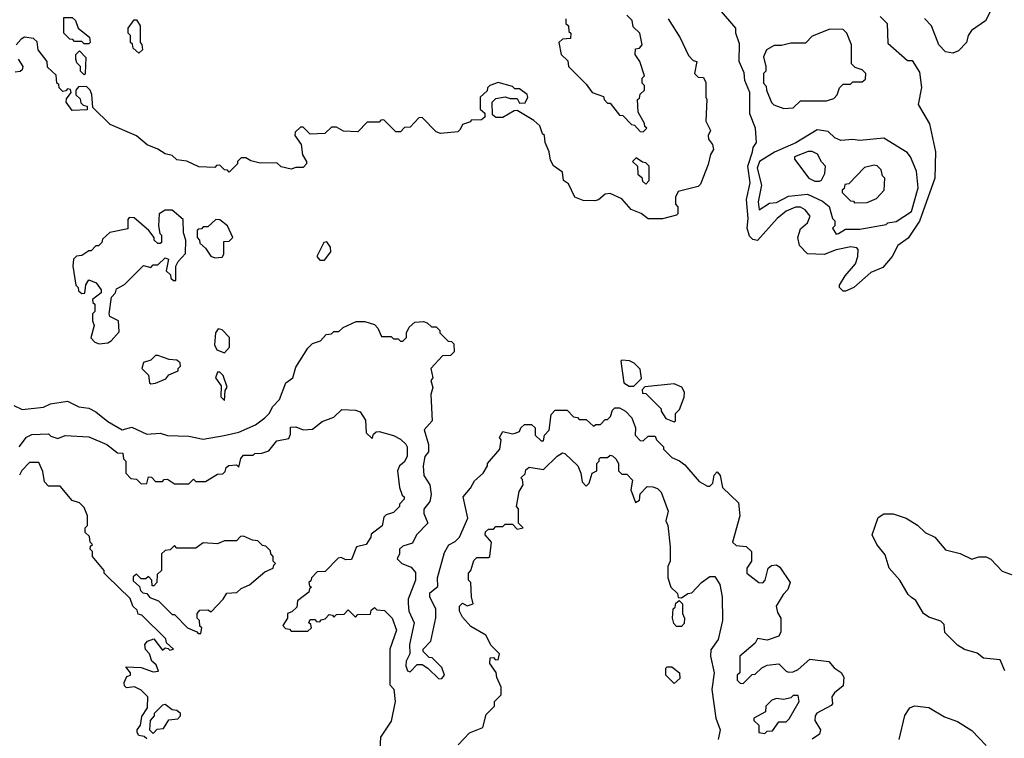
# Model space of a CAD drawing. Extents: x 2769579 to 2883812, y 684207 to 828660.
# Tile 265 of 505: x 2783624 to 2787762, y 799060 to 802081. Entities that reach past the tile are written whole.
import ezdxf

# ---------------------------------------------------------------- set-up
doc = ezdxf.new("R2010")
doc.units = 0

msp = doc.modelspace()

# ---------------------------------------------------------------- linework, layer by layer
at = {"layer": '0CON02XD'}
for points in [[(2786245, 801610), (2786260, 801625), (2786251.7, 801631.7), (2786250, 801645), (2786223, 801693), (2786220, 801745), (2786228.3, 801751.7), (2786231.7, 801768.3), (2786250, 801785), (2786250, 801805), (2786240, 801815), (2786240, 801835), (2786250, 801845), (2786230, 801905), (2786210, 801935), (2786211.7, 801958.3), (2786228.3, 801961.7), (2786240, 801975), (2786230, 802025), (2786201.7, 802051.7), (2786198.3, 802078.3), (2786175, 802100)], [(2787240, 802095), (2787270, 802065), (2787273, 801983), (2787355, 801910), (2787375, 801910), (2787405, 801860), (2787413.6, 801796.4), (2787400, 801725), (2787447, 801643), (2787472.5, 801525), (2787470, 801415), (2787405.9, 801234.1), (2787357.7, 801162.3), (2787315, 801132.5), (2787290, 801085), (2787251.2, 801038.8), (2787201.2, 801018.8), (2787130, 800955), (2787095, 800940), (2787085, 800940), (2787070, 800955), (2787070, 800965), (2787092.5, 801005), (2787136.7, 801055), (2787146.7, 801085), (2787147.5, 801115), (2787141.7, 801121.7), (2787116.4, 801126.4), (2787055, 801113.8), (2787005, 801093.8), (2786935, 801097.5), (2786901.7, 801131.7), (2786893.8, 801165), (2786905, 801202.5), (2786935, 801227.5), (2786946.7, 801255), (2786925, 801282.5), (2786905, 801292.5), (2786885, 801293.3), (2786845, 801276.7), (2786806.7, 801245), (2786725, 801152.5), (2786705, 801156.7), (2786691.2, 801171.2), (2786682, 801205), (2786685.8, 801245), (2786678, 801325), (2786693.8, 801395), (2786684, 801465), (2786704, 801525), (2786706.7, 801543.3), (2786720, 801565), (2786716.2, 801625), (2786692, 801685), (2786692.5, 801775), (2786671.2, 801825), (2786668.3, 801858.3), (2786647.5, 801905), (2786649.5, 801979.5), (2786633.3, 802025), (2786633.3, 802045), (2786565.7, 802125.7)], [(2787705, 802120), (2787683, 802077), (2787623.6, 802036.4), (2787610, 802015), (2787602.5, 801985), (2787569.3, 801950.7), (2787545, 801940), (2787515, 801946.7), (2787486.7, 801975), (2787456.2, 802055), (2787426.4, 802086.4)], [(2783915, 801980), (2783895, 801980), (2783885, 801990), (2783855, 801990), (2783848.3, 801998.3), (2783835, 802000), (2783810, 802025), (2783810, 802090), (2783845, 802090), (2783858.3, 802078.3), (2783870, 802045), (2783918.3, 802008.3), (2783920, 801985), (2783915, 801980)], [(2784125, 801940), (2784101.7, 801961.7), (2784098.3, 801978.3), (2784090, 801985), (2784090, 802015), (2784080, 802025), (2784080, 802045), (2784105, 802080), (2784115, 802080), (2784130, 802055), (2784130, 801985), (2784137, 801977), (2784140, 801955), (2784125, 801940)], [(2785920, 802085), (2785920, 802065), (2785930, 802055), (2785931.7, 802031.7), (2785940, 802025), (2785938.3, 802001.7), (2785905, 802000), (2785890, 801985), (2785900, 801935), (2785928.3, 801908.3), (2785930, 801885), (2786005, 801810), (2786030, 801775), (2786078.3, 801758.3), (2786080, 801745), (2786095, 801730), (2786105, 801730), (2786145, 801680), (2786158.3, 801678.3), (2786195, 801640), (2786208.3, 801638.3), (2786231.7, 801611.7), (2786245, 801610)], [(2786350, 802085), (2786400, 802005)], [(2786835, 801707.5), (2786875, 801710), (2786905, 801740), (2787015, 801740), (2787045, 801750), (2787060, 801765), (2787070, 801795), (2787085, 801810), (2787115, 801810), (2787125, 801820), (2787165, 801820), (2787178.3, 801831.7), (2787180, 801855), (2787165, 801870), (2787135, 801880), (2787120, 801895), (2787120, 801975), (2787100, 802025), (2787085, 802040), (2787028.3, 802041.7), (2786955, 802012.5), (2786927, 801983), (2786865, 801982.5), (2786825, 801972.5), (2786795, 801972.5), (2786762.5, 801955), (2786750, 801925), (2786760, 801885), (2786760, 801865), (2786750, 801855), (2786750, 801815), (2786761.7, 801801.7), (2786762.5, 801785), (2786783, 801733), (2786793, 801723), (2786835, 801707.5)], [(2786400, 802005), (2786435, 801930), (2786455, 801910), (2786470, 801905), (2786460, 801855), (2786475, 801840), (2786498.3, 801838.3), (2786507, 801817), (2786507.5, 801755), (2786512.5, 801745), (2786507.5, 801655), (2786526.7, 801615), (2786517.5, 801595), (2786518.3, 801578.3), (2786535.9, 801555.9), (2786540, 801535), (2786526.7, 801515), (2786517, 801473), (2786485, 801390), (2786475, 801380), (2786391.7, 801358.3), (2786380, 801335), (2786380, 801305), (2786390, 801295), (2786390, 801265), (2786385, 801260), (2786325, 801243.3), (2786265, 801243.3), (2786235.8, 801265.8), (2786193.9, 801283.9), (2786155, 801327.5), (2786105, 801350), (2786085, 801347.5), (2786056.1, 801323.9), (2786040.7, 801319.3), (2785991.7, 801321.7), (2785957.5, 801335), (2785930.7, 801390.7), (2785910, 801405), (2785905, 801440), (2785867, 801467), (2785855, 801490), (2785850, 801525), (2785832.5, 801565), (2785830, 801595), (2785821.7, 801601.7), (2785810, 801635), (2785785, 801657.5), (2785715, 801700), (2785701.7, 801698.3), (2785655, 801670), (2785625, 801670), (2785611.7, 801681.7), (2785610, 801735), (2785625, 801750), (2785665, 801757.5), (2785685, 801750), (2785715, 801750), (2785725, 801730), (2785748.3, 801731.7), (2785760, 801755), (2785757, 801767), (2785725, 801790), (2785705, 801790), (2785695, 801800), (2785635, 801817.5), (2785600, 801805), (2785590, 801795), (2785588.3, 801781.7), (2785560, 801755), (2785560, 801705), (2785578.3, 801688.3), (2785578.3, 801671.7), (2785565, 801660), (2785521.7, 801658.3), (2785518.3, 801651.7), (2785485, 801640), (2785475, 801620), (2785465, 801610), (2785393, 801603), (2785375, 801610), (2785315, 801670), (2785301.7, 801668.3), (2785265, 801630), (2785241.7, 801628.3), (2785225, 801610), (2785205, 801610), (2785155, 801660), (2785141.7, 801658.3), (2785135, 801650), (2785085, 801650), (2785045, 801610), (2784985, 801612.5), (2784955, 801630), (2784935, 801630), (2784907, 801603), (2784845, 801600), (2784815, 801630), (2784805, 801630), (2784781.7, 801608.3), (2784780, 801595), (2784807, 801557), (2784813, 801513), (2784830, 801485), (2784830, 801475), (2784815, 801460), (2784785, 801460), (2784765, 801452.5), (2784723, 801463), (2784705, 801480), (2784635, 801477.5), (2784595, 801487.5), (2784575, 801500), (2784555, 801500), (2784540, 801485), (2784540, 801475), (2784505, 801440), (2784498.3, 801448.3), (2784485, 801450), (2784465, 801470), (2784451.7, 801468.3), (2784445, 801460), (2784377, 801463), (2784327, 801487), (2784285, 801492.5), (2784265, 801510), (2784235, 801517.5), (2784205, 801537.5), (2784160, 801555), (2784115, 801592.5), (2784005, 801640), (2783931.7, 801711.7), (2783927, 801767), (2783920, 801785), (2783905, 801800), (2783871.7, 801798.3), (2783860, 801785), (2783860, 801765), (2783878.3, 801748.3), (2783881.7, 801731.7), (2783891.7, 801721.7), (2783908.3, 801718.3), (2783908.3, 801701.7), (2783845, 801700), (2783820, 801735), (2783821.7, 801748.3), (2783840, 801775), (2783838.3, 801788.3), (2783825, 801790), (2783818.3, 801781.7), (2783805, 801780), (2783790, 801795), (2783788.3, 801808.3), (2783780, 801815), (2783778.3, 801848.3), (2783741.7, 801881.7), (2783740, 801905), (2783702.5, 801955), (2783698.3, 801988.3), (2783681.7, 802001.7), (2783645, 802007.5), (2783630.5, 801999.5), (2783610, 801975)], [(2783895, 801850), (2783880, 801865), (2783880, 801885), (2783865, 801900), (2783860, 801915), (2783860, 801935), (2783875, 801950), (2783901.7, 801921.7), (2783900, 801855), (2783895, 801850)], [(2783617.5, 801915), (2783637.5, 801885), (2783635, 801870), (2783627, 801863), (2783605, 801860)], [(2787055, 801180), (2787065, 801182.5), (2787095, 801200), (2787155, 801200), (2787265, 801220), (2787273, 801227), (2787307, 801233), (2787372.5, 801275), (2787400, 801375), (2787392.5, 801445), (2787367.5, 801505), (2787353, 801523), (2787255, 801582.5), (2787155, 801573.3), (2787125, 801577.5), (2787075, 801573.3), (2787050, 801585), (2787021.7, 801611.7), (2786975, 801617.5), (2786885.9, 801564.1), (2786796, 801524), (2786732.5, 801485), (2786723.6, 801456.4), (2786741.2, 801385), (2786727.5, 801315), (2786731.7, 801281.7), (2786775, 801310), (2786805, 801312.5), (2786855, 801338.8), (2786935, 801348), (2786998.3, 801318.3), (2787026.1, 801296.1), (2787040, 801245), (2787050, 801235), (2787050, 801215), (2787040, 801205), (2787055, 801180)], [(2786985, 801402.5), (2786993, 801407), (2787007.5, 801435), (2787010, 801465), (2786993, 801483), (2786976.4, 801516.4), (2786955, 801527.5), (2786937, 801527), (2786880, 801505), (2786880, 801495), (2786940, 801415), (2786965, 801402.5), (2786985, 801402.5)], [(2786255, 801390), (2786270, 801405), (2786270, 801465), (2786255, 801480), (2786241.7, 801481.7), (2786215, 801500), (2786200, 801485), (2786220, 801465), (2786221.7, 801431.7), (2786238.3, 801418.3), (2786241.7, 801401.7), (2786255, 801390)], [(2787131.7, 801311.7), (2787185, 801312.5), (2787225, 801330), (2787257.5, 801365), (2787260, 801415), (2787250, 801425), (2787245, 801450), (2787227, 801467), (2787215, 801470), (2787175, 801460), (2787108.3, 801391.7), (2787091.7, 801388.3), (2787088.3, 801371.7), (2787080, 801365), (2787080, 801355), (2787115, 801320), (2787128.3, 801318.3), (2787131.7, 801311.7)], [(2783958.3, 800718.3), (2783995, 800722.5), (2784009.3, 800730.7), (2784041.7, 800768.3), (2784040, 800815), (2784003.6, 800833.6), (2784000, 800845), (2784010, 800915), (2784027, 800933), (2784030.7, 800949.3), (2784065, 800967.5), (2784145, 801047.5), (2784175, 801040), (2784185, 801050), (2784205, 801050), (2784235, 801080), (2784250, 801075), (2784240, 801025), (2784258.3, 801008.3), (2784260, 800995), (2784270, 800985), (2784280, 800985), (2784280, 801045), (2784290, 801065), (2784321.7, 801098.3), (2784322.5, 801155), (2784312.5, 801185), (2784311.7, 801241.7), (2784265, 801280), (2784235, 801280), (2784210, 801265), (2784207.5, 801215), (2784213, 801183), (2784220, 801175), (2784220, 801145), (2784215, 801140), (2784205, 801140), (2784190, 801155), (2784190, 801165), (2784167.5, 801195), (2784105, 801247.5), (2784085, 801250), (2784078.3, 801241.7), (2784078.3, 801201.7), (2784003, 801187), (2783971.7, 801158.3), (2783970, 801145), (2783955, 801130), (2783945, 801130), (2783925, 801110), (2783915, 801110), (2783885, 801090), (2783863, 801087), (2783850, 801075), (2783847.5, 801045), (2783860, 800965), (2783870, 800955), (2783871.7, 800941.7), (2783885, 800930), (2783898.3, 800931.7), (2783903, 800967), (2783915, 800987.5), (2783946.2, 800975), (2783966.7, 800945), (2783966.7, 800933.3), (2783930, 800905), (2783931.7, 800891.7), (2783940, 800885), (2783940, 800855), (2783930, 800845), (2783930, 800815), (2783937.5, 800795), (2783923, 800743), (2783940, 800725), (2783958.3, 800718.3)], [(2784445, 801080), (2784475, 801082.5), (2784482.5, 801095), (2784481.7, 801148.3), (2784505, 801150), (2784520, 801165), (2784497.5, 801215), (2784465, 801240), (2784448.3, 801241.7), (2784415, 801210), (2784395, 801210), (2784388.3, 801201.7), (2784375, 801200), (2784370, 801195), (2784370, 801165), (2784380, 801155), (2784381.7, 801141.7), (2784405, 801120), (2784427, 801087), (2784445, 801080)], [(2784905, 801070), (2784932.5, 801105), (2784930, 801125), (2784915, 801146.7), (2784902.5, 801145), (2784872.5, 801085), (2784885, 801070), (2784905, 801070)], [(2783599.3, 800459.3), (2783635, 800442.5), (2783725, 800452.5), (2783753.6, 800466.4), (2783825, 800477.5), (2783873, 800453), (2783915, 800447.5), (2783945, 800432.5), (2783995, 800392.5), (2784055, 800357.5), (2784095, 800367.5), (2784158.3, 800338.3), (2784215, 800342.5), (2784245, 800333.3), (2784335, 800330), (2784395, 800317.5), (2784483, 800333), (2784545, 800347.5), (2784615, 800377.5), (2784655, 800407.5), (2784672.5, 800425), (2784687.5, 800455), (2784716.1, 800483.9), (2784742.5, 800555), (2784772.5, 800575), (2784785, 800620), (2784835, 800700), (2784855, 800720), (2784888.3, 800731.7), (2784911.7, 800758.3), (2784935, 800760), (2784945, 800770), (2784965, 800770), (2784983, 800787), (2785038.3, 800811.7), (2785075, 800812.5), (2785115, 800800), (2785130, 800785), (2785145, 800750), (2785185, 800750), (2785195, 800740), (2785215, 800740), (2785225, 800730), (2785235, 800730), (2785250, 800745), (2785250, 800765), (2785261.7, 800788.3), (2785285, 800810), (2785321.7, 800811.7), (2785337, 800807), (2785355, 800790), (2785375, 800790), (2785390, 800775), (2785390, 800765), (2785425, 800730), (2785438.3, 800728.3), (2785448.3, 800718.3), (2785450, 800685), (2785435, 800670), (2785401.7, 800668.3), (2785352.5, 800615), (2785360, 800575), (2785352.5, 800565), (2785360, 800535), (2785352.5, 800505), (2785357.5, 800395), (2785323.6, 800356.4), (2785342.5, 800295), (2785342.5, 800265), (2785327.5, 800245), (2785320, 800205), (2785322.5, 800165), (2785347.5, 800125), (2785353.3, 800085), (2785347.5, 800055), (2785323, 800023), (2785322.5, 800005), (2785340, 799965), (2785292.5, 799915), (2785275, 799880), (2785235, 799867.5), (2785220, 799855), (2785220, 799835), (2785210, 799815), (2785230, 799795), (2785269.3, 799779.3), (2785287, 799757), (2785287.5, 799725), (2785257.5, 799645), (2785257, 799627)], [(2784485, 800680), (2784506.2, 800703.8), (2784506.7, 800745), (2784475, 800777.5), (2784458.3, 800781.7), (2784447.5, 800765), (2784443.6, 800713.6), (2784453.3, 800693.3), (2784485, 800680)], [(2784175, 800550), (2784195, 800552.5), (2784238.3, 800571.7), (2784251.7, 800588.3), (2784290, 800605), (2784290, 800615), (2784300, 800625), (2784298.3, 800638.3), (2784285, 800650), (2784253, 800653), (2784205, 800670), (2784195, 800670), (2784175, 800650), (2784145, 800640), (2784137.5, 800615), (2784166.1, 800586.1), (2784170, 800555), (2784175, 800550)], [(2786205, 800540), (2786237.5, 800572.5), (2786231.7, 800611.7), (2786207, 800637), (2786187, 800647), (2786155, 800650), (2786150, 800645), (2786162.5, 800555), (2786185, 800540), (2786205, 800540)], [(2784485, 800480), (2784488.3, 800521.7), (2784496.4, 800536.4), (2784480, 800585), (2784465, 800600), (2784455, 800600), (2784447.5, 800575), (2784471.7, 800541.7), (2784470, 800495), (2784485, 800480)], [(2786375, 800390), (2786380, 800395), (2786380, 800425), (2786397, 800443), (2786416.4, 800493.6), (2786417.5, 800515), (2786406.4, 800536.4), (2786375, 800550), (2786251.7, 800538.3), (2786240, 800525), (2786241.7, 800511.7), (2786255, 800510), (2786320, 800445), (2786320, 800435), (2786340, 800405), (2786375, 800390)], [(2783622.5, 800285), (2783653.6, 800326.4), (2783675, 800337.5), (2783745, 800340), (2783755, 800330), (2783785, 800320), (2783815, 800332.5), (2783915, 800327.5), (2783990, 800295), (2784035, 800260), (2784058.3, 800258.3), (2784060, 800235), (2784070, 800225), (2784070, 800175), (2784091.7, 800151.7), (2784115, 800150), (2784135, 800130), (2784158.3, 800131.7), (2784165, 800160), (2784178.3, 800158.3), (2784195, 800140), (2784225, 800140), (2784231.7, 800148.3), (2784245, 800150), (2784275, 800130), (2784335, 800130), (2784355, 800150), (2784365, 800140), (2784405, 800140), (2784455, 800170), (2784478.3, 800171.7), (2784488.3, 800181.7), (2784491.7, 800198.3), (2784503, 800207), (2784535, 800210), (2784545, 800200), (2784553, 800237), (2784565, 800250), (2784605, 800250), (2784613, 800257), (2784641.7, 800258.3), (2784671.7, 800268.3), (2784705, 800310), (2784755, 800320), (2784761.7, 800338.3), (2784761.7, 800368.3), (2784785, 800370), (2784815, 800357.5), (2784855, 800360), (2784895, 800392.5), (2784945, 800410), (2784978.3, 800441.7), (2785035, 800440), (2785055, 800432.5), (2785077, 800397), (2785080, 800345), (2785105, 800320), (2785111.7, 800338.3), (2785121.7, 800348.3), (2785135, 800350), (2785195, 800332.5), (2785225, 800317.5), (2785246.4, 800296.4), (2785252.5, 800285), (2785252.5, 800245), (2785239.3, 800220.7), (2785220, 800205), (2785212.5, 800185), (2785220, 800115), (2785231.7, 800081.7), (2785240, 800075), (2785240, 800065), (2785220, 800045), (2785220, 800035), (2785195, 800010), (2785165, 800000), (2785155, 799990), (2785147, 799953), (2785101.7, 799918.3), (2785100, 799905), (2785080, 799875), (2785040, 799865), (2785018.3, 799811.7), (2784995, 799810), (2784975, 799820), (2784963, 799817), (2784908.3, 799761.7), (2784875, 799760), (2784850, 799735), (2784848.3, 799721.7), (2784840, 799715), (2784841.7, 799701.7), (2784850, 799695), (2784841.7, 799688.3), (2784840, 799675), (2784791.7, 799638.3), (2784788.3, 799611.7), (2784768.3, 799591.7), (2784750, 799585), (2784750, 799565), (2784730, 799535), (2784741.7, 799521.7), (2784758.3, 799518.3), (2784765, 799510), (2784835, 799510), (2784850, 799525), (2784848.3, 799538.3), (2784840, 799545), (2784845, 799560), (2784865, 799560), (2784871.7, 799551.7), (2784885, 799550), (2784891.7, 799558.3), (2784908.3, 799561.7), (2784925, 799580), (2784938.3, 799578.3), (2784945, 799570), (2784955, 799580), (2784988.3, 799581.7), (2785005, 799600), (2785035, 799570), (2785045, 799580), (2785098.3, 799581.7), (2785101.7, 799598.3), (2785115, 799610), (2785125, 799600), (2785157, 799597), (2785190, 799565), (2785207.5, 799515), (2785180, 799435), (2785180, 799355), (2785180, 799285), (2785197, 799267), (2785202.5, 799215), (2785185, 799132.5), (2785140, 799065), (2785137, 798983)], [(2785257, 799627), (2785260, 799595), (2785282.5, 799545), (2785262, 799455), (2785263.3, 799415), (2785248.8, 799385), (2785246.7, 799365), (2785253.9, 799343.9), (2785265, 799340), (2785295, 799370), (2785315, 799370), (2785340, 799355), (2785385, 799310), (2785398.3, 799311.7), (2785410, 799325), (2785398.3, 799358.3), (2785358.3, 799398.3), (2785345, 799400), (2785320, 799425), (2785320, 799435), (2785351.7, 799468.3), (2785373, 799567), (2785373, 799603), (2785347.5, 799655), (2785348.3, 799671.7), (2785381.7, 799698.3), (2785380, 799735), (2785409.3, 799840.7), (2785427, 799873), (2785455, 799887.5), (2785472.5, 799905), (2785507.5, 799985), (2785487.5, 800075), (2785518.3, 800111.7), (2785535, 800142.5), (2785572.5, 800175), (2785590, 800205), (2785590, 800215), (2785642.5, 800275), (2785647.5, 800315), (2785640, 800325), (2785655, 800350), (2785695, 800340), (2785707, 800343), (2785725, 800350), (2785730, 800365), (2785745, 800380), (2785775, 800380), (2785790, 800365), (2785790, 800335), (2785815, 800310), (2785825, 800310), (2785830, 800335), (2785850, 800355), (2785858.3, 800421.7), (2785875, 800440), (2785925, 800440), (2785951.7, 800411.7), (2785968.3, 800408.3), (2785975, 800400), (2786005, 800400), (2786035, 800372.5), (2786045, 800380), (2786065, 800380), (2786085, 800400), (2786095, 800400), (2786107, 800413), (2786115, 800440), (2786125, 800450), (2786145, 800450), (2786170, 800435), (2786197, 800407), (2786212.5, 800365), (2786210, 800335), (2786231.7, 800311.7), (2786245, 800310), (2786265, 800330), (2786295, 800330), (2786300, 800315), (2786330, 800285), (2786330, 800275), (2786365, 800240), (2786396.7, 800226.7), (2786419.3, 800209.3), (2786480, 800140), (2786515, 800120), (2786525, 800120), (2786537, 800133), (2786543, 800167), (2786555, 800180), (2786567.5, 800165), (2786577.5, 800115), (2786645, 800050), (2786650, 799995), (2786620, 799885), (2786635, 799870), (2786677, 799867), (2786700, 799845), (2786700, 799805), (2786680, 799775), (2786680, 799755), (2786730, 799715), (2786747, 799713), (2786757.5, 799725), (2786770, 799775), (2786783, 799787), (2786805, 799790), (2786819.3, 799779.3), (2786862.5, 799715), (2786852.5, 799685), (2786832.5, 799665), (2786802.5, 799615), (2786808.3, 799588.3), (2786822.5, 799565), (2786823, 799507), (2786815, 799490), (2786765, 799472.5), (2786725, 799480), (2786715, 799460), (2786650, 799405), (2786650, 799335), (2786640, 799325), (2786640, 799305), (2786651.7, 799291.7), (2786665, 799290), (2786701.7, 799328.3), (2786715, 799330), (2786743.6, 799356.4), (2786765, 799367.5), (2786815, 799372.5), (2786845, 799342.5), (2786855, 799337.5), (2786875, 799340), (2786895, 799350), (2786945, 799392.5), (2787025, 799382.5), (2787047, 799357), (2787076.4, 799336.4), (2787087, 799317), (2787085, 799280), (2787048.3, 799251.7), (2787036.7, 799235), (2787040, 799205), (2787035, 799197.5), (2786974.2, 799165.8), (2786966.7, 799155), (2786966.2, 799135), (2786988.8, 799095), (2786985, 799077.5), (2786955, 799056.7)], [(2785467, 799033), (2785515, 799082.5), (2785570, 799105), (2785585, 799160), (2785620, 799195), (2785620, 799215), (2785647, 799243), (2785647.5, 799275), (2785630, 799315), (2785627, 799337), (2785600, 799375), (2785601.7, 799398.3), (2785615, 799400), (2785621.7, 799391.7), (2785635, 799390), (2785640, 799415), (2785605, 799450), (2785583, 799493), (2785520, 799530), (2785485, 799570), (2785472.5, 799595), (2785472.5, 799615), (2785485, 799627.5), (2785505, 799617.5), (2785530, 799625), (2785522.5, 799655), (2785520, 799715), (2785510, 799725), (2785510, 799755), (2785520, 799765), (2785533, 799807), (2785545, 799820), (2785595, 799820), (2785600, 799825), (2785607.5, 799885), (2785580, 799915), (2785581.7, 799928.3), (2785595, 799940), (2785615, 799940), (2785625, 799950), (2785655, 799950), (2785665, 799960), (2785695, 799960), (2785715, 799940), (2785740, 799945), (2785720, 799965), (2785720, 800025), (2785712.5, 800035), (2785723, 800097), (2785740, 800125), (2785737.5, 800147.5), (2785730, 800155), (2785748.3, 800171.7), (2785751.7, 800188.3), (2785765, 800200), (2785825, 800190), (2785883.6, 800246.4), (2785905, 800260), (2785915, 800257.5), (2785970, 800205), (2785982.5, 800175), (2785988.3, 800138.3), (2786005, 800120), (2786017, 800133), (2786030, 800175), (2786050, 800185), (2786050, 800215), (2786060, 800225), (2786060, 800235), (2786065, 800240), (2786095, 800240), (2786105, 800250), (2786115, 800247.5), (2786130, 800235), (2786140, 800215), (2786140, 800185), (2786155, 800170), (2786175, 800170), (2786200, 800145), (2786192.5, 800105), (2786211.7, 800051.7), (2786228.3, 800061.7), (2786231.7, 800088.3), (2786261.7, 800118.3), (2786285, 800117.5), (2786305, 800110), (2786320, 800095), (2786350, 800015), (2786340, 799975), (2786347.5, 799955), (2786357.5, 799865), (2786357.5, 799805), (2786348.3, 799781.7), (2786347.5, 799735), (2786360, 799695), (2786388.3, 799668.3), (2786391.7, 799651.7), (2786405, 799650), (2786431.7, 799668.3), (2786448.3, 799671.7), (2786490, 799715), (2786525, 799740), (2786545, 799740), (2786566.4, 799706.4), (2786576.7, 799655), (2786577.5, 799555), (2786560, 799475), (2786528.3, 799431.7), (2786527.5, 799405), (2786542.5, 799335), (2786532.5, 799265), (2786550, 799145), (2786567.5, 799095), (2786560, 799055)], [(2784158.3, 799058.3), (2784147.5, 799067.5), (2784125, 799072.5), (2784117.5, 799085), (2784117.5, 799095), (2784132.5, 799115), (2784138.3, 799151.7), (2784161.7, 799188.3), (2784162.5, 799235), (2784135, 799262.5), (2784106.7, 799276.7), (2784072.5, 799272.5), (2784065, 799280), (2784063.3, 799295), (2784075, 799320), (2784090, 799325), (2784090, 799335), (2784070, 799360), (2784135, 799357.5), (2784185, 799340), (2784208.3, 799341.7), (2784198.3, 799368.3), (2784180, 799385), (2784170, 799415), (2784153, 799433), (2784150, 799455), (2784161.7, 799468.3), (2784188.3, 799478.3), (2784225, 799430), (2784235, 799440), (2784248.3, 799438.3), (2784255, 799430), (2784270, 799435), (2784241.7, 799461.7), (2784238.3, 799478.3), (2784138.3, 799578.3), (2784121.7, 799581.7), (2784118.3, 799598.3), (2784100, 799615), (2784088.3, 799648.3), (2783991.7, 799741.7), (2783980, 799755), (2783980, 799765), (2783930, 799825), (2783930, 799845), (2783920, 799855), (2783921.7, 799868.3), (2783930, 799875), (2783920, 799885), (2783918.3, 799908.3), (2783900, 799925), (2783900, 799945), (2783910, 799955), (2783910, 799995), (2783895, 800030), (2783875, 800050), (2783845, 800060), (2783795, 800120), (2783745, 800120), (2783728.3, 800138.3), (2783721.7, 800181.7), (2783705, 800220), (2783665, 800220), (2783633.6, 800186.4), (2783623.3, 800166.7)], [(2787763.9, 799343.9), (2787745, 799390), (2787675, 799396.7), (2787648.3, 799418.3), (2787595, 799433.3), (2787565, 799452), (2787512.5, 799505), (2787508.8, 799538.8), (2787495, 799552.5), (2787445, 799570), (2787422.5, 799585), (2787390, 799640), (2787372, 799652), (2787357.5, 799665), (2787322.5, 799725), (2787277.5, 799775), (2787260.7, 799830.7), (2787226.7, 799875), (2787206.7, 799915), (2787231.7, 799988.3), (2787255, 800003.3), (2787295, 800003.3), (2787350, 799985), (2787396.4, 799956.4), (2787430, 799925), (2787470, 799905), (2787515, 799852.5), (2787577, 799837), (2787625, 799812.5), (2787655, 799822.5), (2787685, 799822.5), (2787705, 799812.5), (2787753, 799763), (2787815, 799740)], [(2784385, 799500), (2784390, 799525), (2784381.7, 799531.7), (2784380, 799555), (2784370, 799565), (2784370, 799585), (2784381.7, 799598.3), (2784415, 799600), (2784428.3, 799591.7), (2784480, 799645), (2784495, 799670), (2784537, 799673), (2784555, 799690), (2784590, 799705), (2784655, 799760), (2784690, 799775), (2784691.7, 799788.3), (2784700, 799795), (2784690, 799805), (2784690, 799825), (2784680, 799835), (2784678.3, 799848.3), (2784658.3, 799868.3), (2784645, 799870), (2784625, 799890), (2784603, 799893), (2784565, 799910), (2784551.7, 799908.3), (2784535, 799890), (2784485, 799890), (2784455, 799877.5), (2784395, 799882.5), (2784365, 799860), (2784285, 799860), (2784275, 799870), (2784257, 799853), (2784235, 799850), (2784220, 799835), (2784220, 799765), (2784201.7, 799748.3), (2784200, 799715), (2784188.3, 799701.7), (2784181.7, 799701.7), (2784180, 799725), (2784165, 799740), (2784155, 799730), (2784135, 799730), (2784115, 799750), (2784101.7, 799738.3), (2784101.7, 799721.7), (2784128.3, 799698.3), (2784131.7, 799681.7), (2784141.7, 799671.7), (2784158.3, 799668.3), (2784171.7, 799651.7), (2784208.3, 799638.3), (2784265, 799580), (2784275, 799580), (2784330, 799525), (2784368.3, 799508.3), (2784375, 799500), (2784385, 799500)], [(2786405, 799530), (2786385, 799530), (2786373, 799543), (2786367.5, 799565), (2786370, 799605), (2786378.3, 799611.7), (2786381.7, 799628.3), (2786395, 799640), (2786410, 799625), (2786410, 799585), (2786417.5, 799565), (2786417, 799543), (2786405, 799530)], [(2786375, 799290), (2786340, 799325), (2786340, 799355), (2786345, 799360), (2786365, 799360), (2786397.5, 799335), (2786398.3, 799311.7), (2786375, 799290)], [(2784185, 799080), (2784201.7, 799098.3), (2784228.3, 799101.7), (2784251.7, 799138.3), (2784288.3, 799141.7), (2784300, 799155), (2784300, 799165), (2784285, 799177.5), (2784265, 799180), (2784235, 799202.5), (2784225, 799200), (2784190, 799165), (2784190, 799155), (2784172.5, 799135), (2784170, 799095), (2784185, 799080)], [(2786755, 799080), (2786765, 799090), (2786788.3, 799091.7), (2786815, 799130), (2786845, 799130), (2786858.3, 799141.7), (2786900, 799215), (2786895, 799240), (2786875, 799240), (2786865, 799230), (2786835, 799222.5), (2786805, 799227.5), (2786785, 799220), (2786760, 799195), (2786758.3, 799171.7), (2786710, 799145), (2786710, 799135), (2786730, 799115), (2786730, 799085), (2786755, 799080)], [(2787320, 799055), (2787344.1, 799155.9), (2787365, 799187.5), (2787385, 799196.2), (2787445, 799190), (2787510.5, 799150.5), (2787565, 799130.8), (2787625, 799093.3), (2787685, 799030)]]:
    msp.add_lwpolyline(points, dxfattribs=at)

doc.saveas('drawing.dxf')
